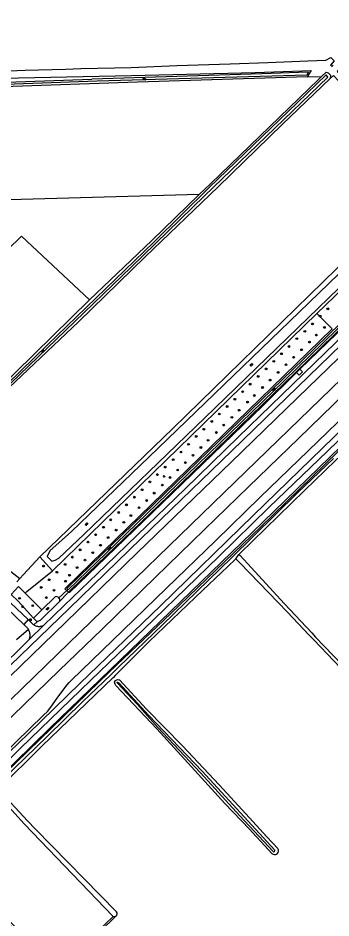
# Model space of a CAD drawing. Extents: x 137999 to 141000, y 397500 to 400501.
# Drawn here: x 139307.3 to 139452.5, y 399661.4 to 400079.1 of the extents above; entities that cross this region are included whole.
import ezdxf

# ---------------------------------------------------------------- set-up
doc = ezdxf.new("R2010")
doc.units = 0
for name, color, linetype in [('gg-afsc-draadraster', 7, 'Continuous'), ('gg-afsc-lijn draadraster', 7, 'Continuous'), ('gg-knt-BGT kruinlijn', 7, 'Continuous'), ('gg-knt-bronhoudergrens', 7, 'Continuous'), ('gg-knt-verharding', 7, 'Continuous'), ('gg-kntw-bovenkant insteek waterloop', 7, 'Continuous'), ('gg-kntw-waterlijn', 7, 'Continuous'), ('gg-kwrk-duiker nz buis', 7, 'Continuous'), ('gt-grn-groengrens', 7, 'Continuous'), ('gt-grn-weggrens', 7, 'Continuous'), ('gt-symb-boom', 7, 'Continuous'), ('gt-symb-groenvak', 7, 'Continuous'), ('gt-symb-lichtmast', 7, 'Continuous'), ('gt-symb-watersymbool', 7, 'Continuous'), ('gx-grn-maaiveld', 7, 'Continuous')]:
    doc.layers.add(name, color=color, linetype=linetype)

# ---------------------------------------------------------------- blocks, each defined once
blk = doc.blocks.new('gt0-WA')
at = {"layer": 'gt-symb-watersymbool'}
for centre, start, end in [((-0.32, 0.02), 28.0725, 151.9275), ((0.43, 0.42), 208.0725, 331.9275), ((-0.32, -0.43), 28.0725, 151.9275), ((0.43, -0.03), 208.0725, 331.9275)]:
    blk.add_arc(centre, 0.425, start, end, dxfattribs=at)
blk = doc.blocks.new('gt0-BOOM')
at = {"layer": 'gt-symb-boom'}
for radius in [0.4, 0.2]:
    blk.add_circle((0, 0), radius, dxfattribs=at)
blk = doc.blocks.new('gt0-GRVAK')
at = {"layer": 'gt-symb-groenvak'}
for p, q in [((-0.11, 0.19), (-0.23, 0.24)), ((-0.18, 0.15), (0.09, 0.15)), ((-0.09, 0.21), (-0.16, 0.32)), ((-0.05, 0.21), (-0.05, 0.39)), ((0, 0.21), (0.06, 0.32)), ((0.02, 0.19), (0.13, 0.24)), ((0.26, -0.05), (0.2, 0.06)), ((0.31, -0.05), (0.31, 0.13)), ((0.35, -0.05), (0.41, 0.06)), ((-0.24, -0.23), (-0.36, -0.18)), ((-0.32, -0.26), (-0.05, -0.26)), ((-0.23, -0.21), (-0.29, -0.09)), ((-0.18, -0.2), (-0.18, -0.02)), ((-0.14, -0.21), (-0.07, -0.09)), ((-0.12, -0.23), (0, -0.18)), ((0.24, -0.07), (0.12, -0.02)), ((0.17, -0.11), (0.44, -0.11)), ((0.37, -0.07), (0.49, -0.02))]:
    blk.add_line(p, q, dxfattribs=at)
blk = doc.blocks.new('gt0-LMAST')
at = {"layer": 'gt-symb-lichtmast'}
for p, q in [((-0.18, 0.17), (-0.45, 0.44)), ((0, 0.25), (0, 0.62)), ((0.17, 0.17), (0.44, 0.44)), ((-0.25, 0), (-0.63, 0)), ((-0.18, -0.18), (-0.45, -0.45)), ((0, -0.25), (0, -0.63)), ((0.44, -0.45), (0.17, -0.18)), ((0.25, 0), (0.62, 0))]:
    blk.add_line(p, q, dxfattribs=at)
blk.add_circle((0, 0), 0.25, dxfattribs=at)

msp = doc.modelspace()

# ---------------------------------------------------------------- linework, layer by layer
at = {"layer": 'gg-afsc-draadraster'}
msp.add_lwpolyline([(139340.45, 399948.2), (139308.98, 399977.89), (139209.74, 399880.99)], dxfattribs=at)
at = {"layer": 'gg-afsc-lijn draadraster'}
msp.add_lwpolyline([(139340.45, 399948.2), (139308.98, 399977.89), (139209.74, 399880.99)], dxfattribs=at)
at = {"layer": 'gg-knt-BGT kruinlijn'}
for p, q in [((139438.05, 399916.02), (139459.33, 399936.72)), ((139438.05, 399916.02), (139436.56, 399914.55)), ((139436.56, 399914.55), (139420.8, 399899.02)), ((139420.8, 399899.02), (139369.76, 399849.5)), ((139463.6, 399886.66), (139415.96, 399840.26)), ((139369.76, 399849.5), (139331.18, 399812.49)), ((139415.96, 399840.26), (139373.46, 399799.07)), ((139330.55, 399812.3), (139330.48, 399812.35)), ((139331.18, 399812.49), (139330.55, 399812.3)), ((139373.46, 399799.07), (139322.03, 399749.43))]:
    msp.add_line(p, q, dxfattribs=at)
at = {"layer": 'gg-knt-bronhoudergrens'}
for p, q in [((139441.4, 400051.72), (139448.08, 400051.9)), ((139391.41, 399997.14), (139281.07, 399994.14)), ((139314.68, 399797.41), (139316.24, 399798.86))]:
    msp.add_line(p, q, dxfattribs=at)
for points in [[(139279.75, 400053.37), (139282.06, 400053.73), (139284.74, 400053.86), (139292.18, 400054.13), (139310.57, 400054.92), (139329.42, 400055.39), (139336.4, 400055.62), (139359.85, 400056.18), (139381.02, 400057.01), (139405.69, 400057.83), (139423.22, 400058.49), (139441.74, 400059.19), (139450.14, 400059.49), (139452.39, 400060.78), (139453.94, 400059.19), (139452.19, 400057.27), (139452.92, 400056.57), (139453.53, 400057.16)], [(139456.18, 400054.95), (139455.41, 400054.2), (139457.55, 400051.78), (139456.02, 400049.96), (139453.6, 400052.42), (139452.13, 400050.98)], [(139235.23, 399846.85), (139286.33, 399831.59), (139296.28, 399827.43), (139301.25, 399824.35), (139308.16, 399819.01)]]:
    msp.add_lwpolyline(points, dxfattribs=at)
at = {"layer": 'gg-knt-verharding'}
for p, q in [((139298.36, 399808.61), (139309.98, 399797.66)), ((139301.16, 399810.18), (139312.06, 399799.87)), ((139312.06, 399799.87), (139313.01, 399798.97)), ((139309.98, 399797.66), (139310.84, 399796.85)), ((139310.84, 399796.85), (139311.32, 399796.4))]:
    msp.add_line(p, q, dxfattribs=at)
msp.add_arc((139307.83, 399792.69), 5.1, 31.6543, 46.8105, dxfattribs=at)
at = {"layer": 'gg-kntw-bovenkant insteek waterloop'}
for p, q in [((139443.27, 400054.73), (139441.4, 400051.72)), ((139448.08, 400051.9), (139450.24, 400053.99)), ((139396.61, 400002.17), (139446.86, 400050.72)), ((139446.86, 400050.72), (139448.08, 400051.9)), ((139391.41, 399997.14), (139396.61, 400002.17)), ((139445.94, 399941.9), (139505.62, 400000)), ((139323.32, 399822.54), (139445.94, 399941.9)), ((139452.96, 399934.83), (139347.11, 399831.82)), ((139317.4, 399828.96), (139323.32, 399822.54)), ((139329.06, 399814.2), (139347.11, 399831.82)), ((139330.74, 399812.6), (139329.06, 399814.2)), ((139318.43, 399804.33), (139324.51, 399810.4)), ((139314.57, 399800.49), (139318.43, 399804.33)), ((139316.24, 399798.86), (139314.57, 399800.49))]:
    msp.add_line(p, q, dxfattribs=at)
for points in [[(139285.03, 400050.92), (139359.97, 400052.37), (139417.31, 400053.82), (139443.27, 400054.73)], [(139450.24, 400053.99), (139451.1, 400053.65), (139452.19, 400052.6), (139452.13, 400050.98)], [(139441.4, 400051.72), (139362.81, 400049.28), (139300.37, 400047.13), (139282.91, 400046.69)], [(139452.13, 400050.98), (139429.82, 400029.58), (139400.18, 400000.74)], [(139400.18, 400000.74), (139366.3, 399968.27), (139335.38, 399938.05), (139300.36, 399904.84), (139279.07, 399884.34), (139257.01, 399863.12)], [(139493.23, 400000), (139379.13, 399888.49), (139317.4, 399828.96)], [(139391.41, 399997.14), (139369.42, 399975.89), (139340.45, 399948.2)], [(139340.45, 399948.2), (139314.86, 399923.11), (139270.13, 399879.26), (139255.22, 399865.04)], [(139372.31, 399852.74), (139415.61, 399894.76), (139435.97, 399914.54)], [(139372.31, 399852.74), (139331.75, 399813.62), (139330.74, 399812.6)], [(139326.65, 399808.48), (139317.59, 399799.4), (139316.43, 399799.03), (139316.24, 399798.86)]]:
    msp.add_lwpolyline(points, dxfattribs=at)
for start, end in [(43.6063, 111.1765), (344.8928, 43.5849)]:
    msp.add_arc((139325.09, 399808.9), 1.61, start, end, dxfattribs=at)
at = {"layer": 'gg-kntw-waterlijn'}
for points in [[(139604.84, 400080.32), (139561.52, 400038.22), (139533.79, 400011.13), (139508.02, 399986.15), (139479.45, 399958.21), (139430.71, 399910.74), (139385.88, 399867.16), (139348.27, 399830.71), (139330.59, 399813.66), (139330, 399814.22), (139330.89, 399815.2), (139444.84, 399925.72), (139529.49, 400008.27), (139685.62, 400159.86)], [(139597.21, 400098.26), (139547.95, 400050.45), (139478.83, 399982.37), (139433.17, 399938.26), (139368.08, 399875.37), (139332.18, 399840.69), (139322.05, 399831.79), (139320.92, 399829.14), (139322.96, 399827.04), (139324.61, 399827.5), (139326.3, 399828.33), (139337.87, 399839.3), (139393.92, 399893.52), (139465.77, 399963.03), (139529.7, 400025.59), (139577.16, 400072.04), (139599.54, 400093.66), (139600.68, 400094.76)], [(139441.92, 400053.93), (139441.32, 400052.58), (139343.96, 400049.7), (139284.19, 400047.58), (139284.15, 400048.65), (139341.59, 400050.68)], [(139441.92, 400053.93), (139420.36, 400053.23), (139341.59, 400050.68)], [(139450.17, 400052.73), (139436.85, 400039.75), (139396.03, 400000.38), (139370.3, 399975.09), (139321.05, 399927.4), (139295.83, 399902.98), (139256.32, 399865.1), (139257.11, 399864.28), (139265.34, 399872.45), (139329.36, 399934.06), (139359.88, 399963.44), (139393.8, 399996.62), (139450.98, 400051.59), (139450.17, 400052.73)]]:
    msp.add_lwpolyline(points, dxfattribs=at)
at = {"layer": 'gg-kwrk-duiker nz buis'}
msp.add_line((139330.23, 399813.63), (139325.96, 399809.73), dxfattribs=at)
at = {"layer": 'gt-grn-groengrens'}
for p, q in [((139445.94, 399941.9), (139452.96, 399934.83)), ((139317.4, 399828.96), (139309.8, 399820.77)), ((139309.8, 399820.77), (139308.16, 399819.01)), ((139311.45, 399812.92), (139323.32, 399822.54)), ((139308.16, 399819.01), (139306.71, 399817.45)), ((139311.45, 399812.92), (139310.7, 399812.08)), ((139318.43, 399804.33), (139310.7, 399812.08)), ((139314.57, 399800.49), (139307.43, 399808.45))]:
    msp.add_line(p, q, dxfattribs=at)
msp.add_lwpolyline([(139310.7, 399812.08), (139307.59, 399815.2), (139304.14, 399811.55), (139307.43, 399808.45)], dxfattribs=at)
at = {"layer": 'gt-grn-weggrens'}
msp.add_line((139312.06, 399799.87), (139309.98, 399797.66), dxfattribs=at)
at = {"layer": 'gx-grn-maaiveld'}
for p, q in [((139408.32, 399828.04), (139409.81, 399830.12)), ((139408.32, 399828.04), (139407.97, 399827.71)), ((139330.48, 399812.35), (139326.65, 399808.48)), ((139330.48, 399812.35), (139330.74, 399812.6)), ((139312.47, 399790.59), (139319.14, 399797.06)), ((139314.11, 399797.93), (139313.01, 399798.97)), ((139318.93, 399796.96), (139319.14, 399797.06)), ((139312.47, 399790.59), (139312.52, 399790.7)), ((139322.03, 399749.43), (139280.49, 399708.69)), ((139425.71, 399692.2), (139410.21, 399708.85)), ((139352.85, 399662.32), (139352.96, 399662.42))]:
    msp.add_line(p, q, dxfattribs=at)
for points in [[(139503.79, 399976.06), (139473.95, 399947.1), (139444.89, 399918.92), (139409.6, 399884.63), (139384.8, 399860.59), (139362.69, 399839.21), (139348.02, 399824.95), (139328.77, 399806.38), (139319.21, 399797.18), (139318.93, 399796.96)], [(139501.49, 399978.57), (139459.65, 399937.54), (139435.97, 399914.54)], [(139234.54, 399711.33), (139267.48, 399743.39), (139299.22, 399774.17), (139331.06, 399805.08), (139364.49, 399837.54), (139406.56, 399878.26), (139447.15, 399917.63), (139482.7, 399952.18), (139505.53, 399974.16)], [(139237.08, 399708.64), (139283.02, 399753.68), (139324.04, 399793.48), (139362.66, 399830.88), (139406.31, 399873.04), (139441.84, 399907.54), (139474.61, 399939.29), (139507.86, 399971.63)], [(139242.37, 399703.03), (139273.23, 399732.92), (139309.5, 399768.15), (139341.38, 399799.08), (139397.86, 399853.94), (139427.94, 399883.14), (139486.87, 399940.24), (139513.21, 399965.81)], [(139246.43, 399698.71), (139256.15, 399708.13), (139277.84, 399729.13), (139299.44, 399750.03), (139326.44, 399776.24), (139346.3, 399795.49), (139370.9, 399819.4), (139393.83, 399841.64), (139414.22, 399861.46), (139437.37, 399883.92), (139458.83, 399904.75), (139481.79, 399927.04), (139503.67, 399948.24), (139517.24, 399961.42)], [(139254.01, 399690.67), (139285.2, 399720.99), (139312.17, 399747.01), (139336.22, 399770.43), (139373.38, 399806.3), (139416.53, 399848.31), (139464.47, 399894.89), (139488.98, 399918.47), (139524.65, 399953.36)], [(139255.74, 399688.83), (139288.5, 399720.67), (139308.53, 399740.19), (139340.98, 399771.54), (139370.27, 399799.88), (139400.35, 399829), (139423.7, 399851.82), (139450.85, 399877.98), (139480.2, 399906.43), (139503.27, 399928.98), (139526.45, 399951.4)], [(139280.49, 399708.69), (139280.56, 399708.62), (139306.36, 399733.43), (139345.12, 399771.18), (139353.21, 399778.85), (139378.23, 399802.64), (139419.79, 399842.83), (139467.86, 399889.68), (139511.05, 399932.38), (139510.94, 399932.5)], [(139438.05, 399916.02), (139439.25, 399914.8), (139437.76, 399913.33), (139436.56, 399914.55)], [(139299.92, 399736.77), (139319.07, 399755.43), (139320.95, 399757.28), (139322.03, 399758.53), (139323.37, 399760.35), (139325.86, 399763.8), (139330.14, 399769.51), (139331.02, 399770.67), (139332.15, 399771.76), (139351.08, 399790.09), (139375.99, 399814.3), (139399.02, 399836.62), (139419.69, 399856.64), (139441.88, 399878.15), (139464.57, 399900.21)], [(139275.12, 399699.23), (139274.24, 399700.08), (139295.48, 399721.14), (139305.67, 399730.96), (139320.8, 399745.61), (139337.34, 399761.86), (139350.2, 399774.12), (139354.11, 399777.91), (139374.35, 399797.49), (139406.28, 399828.59), (139436.88, 399858.71), (139453.66, 399874.63)], [(139459.15, 399878.11), (139454.6, 399873.71), (139440.12, 399859.75), (139410.06, 399830.36), (139409.81, 399830.12)], [(139409.81, 399830.12), (139410.13, 399829.77), (139412.04, 399827.7), (139430.87, 399807.2), (139443.61, 399793.66), (139445.3, 399791.75), (139470.22, 399765.8), (139480.98, 399754.22), (139486.03, 399748.85), (139495.6, 399738.68), (139505.35, 399728.75), (139516.88, 399716.07), (139531.66, 399700.59), (139532.43, 399699.88), (139533.38, 399700.18), (139535.47, 399702.15), (139558.52, 399723.78), (139571.31, 399736.71), (139579.63, 399744.29)], [(139407.97, 399827.71), (139401.48, 399821.54), (139393.05, 399813.53), (139368.16, 399789.68), (139356.32, 399777.8), (139352.37, 399773.84), (139351.43, 399772.9), (139351.33, 399772.8), (139318.34, 399741.17), (139297.99, 399721.08)], [(139530.25, 399697.34), (139530.9, 399697.94), (139531.15, 399698.4), (139530.61, 399699.04), (139526.5, 399703.09), (139517.37, 399713.08), (139488.97, 399742.91), (139473.58, 399759.72), (139463.14, 399770.91), (139444.57, 399790.5), (139442.23, 399792.77), (139432.37, 399803.28), (139410.37, 399826.08), (139408.32, 399828.04)], [(139306.67, 399790.67), (139312.16, 399795.35), (139312.17, 399795.36)], [(139312.52, 399790.7), (139312.63, 399790.97), (139312.75, 399791.37), (139312.84, 399791.77), (139312.9, 399792.18), (139312.93, 399792.6), (139312.92, 399793.01), (139312.92, 399793.01), (139312.87, 399793.43), (139312.8, 399793.83), (139312.69, 399794.23), (139312.55, 399794.62), (139312.37, 399795), (139312.17, 399795.36)], [(139314.68, 399797.41), (139314.38, 399797.66), (139314.11, 399797.93)], [(139318.93, 399796.96), (139318.79, 399796.89), (139318.42, 399796.76), (139318.04, 399796.66), (139317.65, 399796.59), (139317.26, 399796.57), (139316.86, 399796.58), (139316.47, 399796.63), (139316.09, 399796.71), (139316.04, 399796.73), (139315.71, 399796.84), (139315.35, 399796.99), (139315.01, 399797.18), (139314.68, 399797.41)], [(139232.84, 399713.13), (139265.27, 399744.63), (139296.98, 399775.4), (139312.17, 399790.26), (139312.52, 399790.7)], [(139425.08, 399691.28), (139421.75, 399694.9), (139416.11, 399701.02), (139414.64, 399702.55), (139403.23, 399714.43), (139387.74, 399731.51), (139371.66, 399749.23), (139352.73, 399769.35), (139352.33, 399769.85), (139352.1, 399770.82), (139352.5, 399771.59), (139353.41, 399772.06)], [(139410.21, 399708.85), (139391.99, 399728.67), (139372.16, 399749.72), (139362.56, 399760.55), (139353.24, 399770.47), (139353.31, 399770.75), (139353.46, 399770.82), (139354.09, 399770.53), (139368.07, 399755.41), (139392.78, 399729.51), (139426.37, 399692.84)], [(139353.41, 399772.06), (139354.19, 399771.9), (139354.39, 399771.85), (139366.98, 399758.31), (139383.69, 399741.26), (139400.66, 399723.14), (139413.05, 399709.73), (139422.78, 399699.03), (139427.87, 399693.58)], [(139351.27, 399662.29), (139314.04, 399701.11), (139310.29, 399704.89), (139296.68, 399719.81)], [(139297.99, 399721.08), (139298.1, 399720.97), (139311.69, 399706.42), (139315.46, 399702.53), (139352.99, 399664.16)], [(139351.53, 399662.13), (139347.66, 399658.28), (139324.95, 399636.8), (139270.74, 399694.72)], [(139270.15, 399694.15), (139325.04, 399635.08), (139352.56, 399662.07), (139352.51, 399662.12)]]:
    msp.add_lwpolyline(points, dxfattribs=at)
for centre, radius, start, end in [((139426.33, 399692.61), 1.82, 226.803, 32.2685), ((139425.98, 399692.59), 0.467, 234.75, 33.3977), ((139351.67, 399662.66), 0.553, 222.7088, 254.98), ((139352.03, 399663.3), 1.28, 246.8657, 291.9686), ((139352.03, 399663.31), 1.29, 291.8881, 309.5425), ((139352.04, 399663.3), 1.28, 316.5154, 42.0333)]:
    msp.add_arc(centre, radius, start, end, dxfattribs=at)

# ---------------------------------------------------------------- block references
at = {"layer": 'gt-symb-boom'}
for p in [(139447.43, 399940.73), (139451.03, 399944.11), (139443.9, 399937.1), (139440.35, 399933.65), (139449.43, 399935.47), (139436.63, 399930.26), (139442.47, 399928.66), (139445.71, 399931.89), (139432.99, 399926.62), (139438.85, 399925.12), (139425.94, 399919.74), (139429.49, 399923.26), (139435.15, 399921.63), (139422.41, 399916.22), (139431.64, 399918.15), (139418.73, 399912.74), (139427.99, 399914.59), (139414.97, 399909.13), (139420.76, 399907.59), (139424.27, 399911.04), (139411.5, 399905.65), (139416.92, 399903.88), (139407.92, 399902.14), (139413.79, 399900.82), (139400.68, 399895.27), (139404.29, 399898.78), (139409.92, 399897.05), (139397.19, 399891.85), (139406.54, 399893.73), (139393.55, 399888.23), (139399.33, 399886.71), (139402.73, 399890.14), (139389.97, 399884.87), (139395.5, 399883.07), (139386.44, 399881.21), (139392.16, 399879.75), (139379.31, 399874.11), (139382.91, 399877.64), (139388.46, 399876.15), (139375.61, 399870.66), (139384.93, 399872.73), (139371.95, 399867.16), (139377.8, 399865.81), (139381.39, 399869.29), (139368.48, 399863.76), (139374.24, 399862.28), (139364.86, 399860.14), (139370.5, 399858.55), (139357.65, 399853.14), (139361.27, 399856.68), (139366.97, 399855.15), (139354.01, 399849.58), (139363.43, 399851.75), (139350.31, 399846.17), (139356.4, 399845.03), (139359.67, 399848.15), (139346.96, 399842.74), (139352.83, 399841.41), (139343.34, 399839.24), (139349.1, 399837.92), (139336.12, 399832.25), (139339.76, 399835.85), (139345.57, 399834.39), (139332.53, 399828.85), (139341.99, 399830.91), (139319.16, 399824.68), (139329.15, 399825.45), (139334.76, 399824), (139338.4, 399827.46), (139325.36, 399821.84), (139331.22, 399820.44), (139321.79, 399818.36), (139329.33, 399817.65), (139318.08, 399814.8), (139323.99, 399813.48), (139308.03, 399809.73), (139320.47, 399810.08), (139309.49, 399805.8), (139314.13, 399806.32)]:
    msp.add_blockref('gt0-BOOM', p, dxfattribs=at)
at = {"layer": 'gt-symb-groenvak'}
msp.add_blockref('gt0-GRVAK', (139375.09, 399866.36), dxfattribs=at)
at = {"layer": 'gt-symb-lichtmast'}
msp.add_blockref('gt0-LMAST', (139313.11, 399799.73), dxfattribs=at)
at = {"layer": 'gt-symb-watersymbool'}
for p, rotation in [((139365.87, 400050.82), 1.3748347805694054), ((139318.81, 399924.62), -136.5394029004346), ((139415.55, 399918.09), 54.402368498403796), ((139426.11, 399906.53), 57.9946167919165), ((139339.1, 399844.12), 57.9946167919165), ((139349.95, 399832.83), 57.9946167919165), ((139321.01, 399804.89), 57.9946167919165)]:
    msp.add_blockref('gt0-WA', p, dxfattribs=dict(at, rotation=rotation))

doc.saveas('drawing.dxf')
